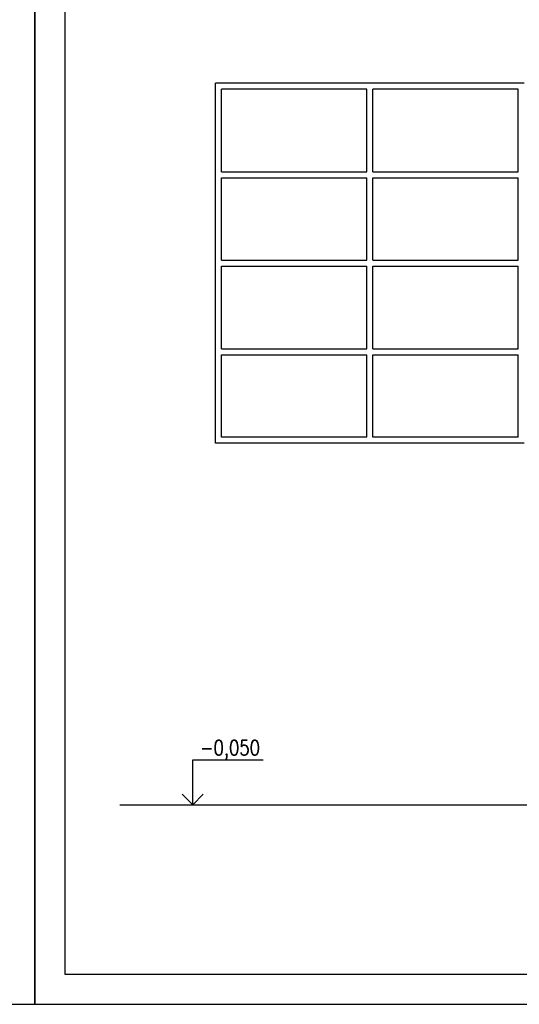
# Model space of a CAD drawing. Header units: millimetres. Extents: x -637441 to -130928, y -380379 to -53767.
# Tile 288 of 390: x -349292 to -345132, y -160594 to -152392. Entities that reach past the tile are written whole.
import ezdxf
from ezdxf.enums import TextEntityAlignment as Align

# ---------------------------------------------------------------- set-up
doc = ezdxf.new("R2010")
doc.units = ezdxf.units.MM
doc.header["$LTSCALE"] = 10
for name, color, linetype, lineweight in [('CKFORMATY', 7, 'Continuous', 25), ('CKKOTY', 7, 'Continuous', 25), ('CKTEXTY_MALE', 7, 'Continuous', 25)]:
    doc.layers.add(name, color=color, linetype=linetype, lineweight=lineweight)
doc.styles.get("Standard").update_dxf_attribs({"font": 'simplex.shx', "width": 0.8})

# ---------------------------------------------------------------- blocks, each defined once
blk = doc.blocks.new('kacenah1')
at = {"color": 0, "linetype": 'ByBlock', "lineweight": -2}
for points in [[(0, 0), (0, 30), (46.9, 30)], [(-7.07, 7.07), (0, 0), (7.07, 7.07)]]:
    blk.add_lwpolyline(points, dxfattribs=at)
at = {"color": 0, "linetype": 'ByBlock', "lineweight": -2, "width": 0.8}
blk.add_attdef('HEIGHT', text='', height=10, dxfattribs=at).set_placement((5, 30), align=Align.BOTTOM_LEFT)
blk.add_attdef('OZN', text='', height=10, dxfattribs=at).set_placement((5, 26.66), align=Align.TOP_LEFT)
blk = doc.blocks.new('FORM_a3')
for p, q in [((0, 29.7), (0, 0)), ((42, 0), (42, 29.7)), ((0.5, 29.2), (0.5, 0.5)), ((0.5, 0.5), (41.5, 0.5)), ((0, 0), (42, 0))]:
    blk.add_line(p, q)

msp = doc.modelspace()

# ---------------------------------------------------------------- linework, layer by layer
at = {"layer": 'CKKOTY'}
for p, q in [((-347662.102, -155920.576), (-347662.102, -152920.576)), ((-345092.102, -152920.576), (-347662.102, -152920.576)), ((-346402.102, -152970.576), (-347612.102, -152970.576)), ((-347612.102, -153658.076), (-347612.102, -152970.576)), ((-346402.102, -153658.076), (-346402.102, -152970.576)), ((-345142.102, -152970.576), (-346352.102, -152970.576)), ((-346352.102, -153658.076), (-346352.102, -152970.576)), ((-345142.102, -153658.076), (-345142.102, -152970.576)), ((-347612.102, -153658.076), (-346402.102, -153658.076)), ((-346352.102, -153658.076), (-345142.102, -153658.076)), ((-347612.102, -154395.576), (-347612.102, -153708.076)), ((-347612.102, -153708.076), (-346402.102, -153708.076)), ((-347612.102, -153708.076), (-346402.102, -153708.076)), ((-346402.102, -154395.576), (-346402.102, -153708.076)), ((-346352.102, -154395.576), (-346352.102, -153708.076)), ((-346352.102, -153708.076), (-345142.102, -153708.076)), ((-345142.102, -154395.576), (-345142.102, -153708.076)), ((-347612.102, -154395.576), (-346402.102, -154395.576)), ((-346352.102, -154395.576), (-345142.102, -154395.576)), ((-347612.102, -155133.076), (-347612.102, -154445.576)), ((-347612.102, -154445.576), (-346402.102, -154445.576)), ((-346402.102, -155133.076), (-346402.102, -154445.576)), ((-346352.102, -155133.076), (-346352.102, -154445.576)), ((-346352.102, -154445.576), (-345142.102, -154445.576)), ((-345142.102, -155133.076), (-345142.102, -154445.576)), ((-347612.102, -155133.076), (-346402.102, -155133.076)), ((-347612.102, -155133.076), (-346402.102, -155133.076)), ((-347612.102, -155870.576), (-347612.102, -155183.076)), ((-347612.102, -155183.076), (-346402.102, -155183.076)), ((-346402.102, -155870.576), (-346402.102, -155183.076)), ((-346352.102, -155133.076), (-345142.102, -155133.076)), ((-346352.102, -155870.576), (-346352.102, -155183.076)), ((-346352.102, -155183.076), (-345142.102, -155183.076)), ((-345142.102, -155870.576), (-345142.102, -155183.076)), ((-345092.102, -155920.576), (-347662.102, -155920.576)), ((-345092.102, -155920.576), (-347662.102, -155920.576)), ((-346402.102, -155870.576), (-347612.102, -155870.576)), ((-345142.102, -155870.576), (-346352.102, -155870.576))]:
    msp.add_line(p, q, dxfattribs=at)
at = {"layer": 'CKTEXTY_MALE', "color": 6}
msp.add_line((-348458.214, -158931.715), (-344972.102, -158931.715), dxfattribs=at)

# ---------------------------------------------------------------- block references
at = {"layer": 'CKFORMATY', "xscale": 500, "yscale": 500, "zscale": 500}
for p in [(-370166.389, -160593.794), (-349166.389, -160593.794)]:
    msp.add_blockref('FORM_a3', p, dxfattribs=at)
at = {"layer": 'CKKOTY', "color": 7, "xscale": 12.5, "yscale": 12.5, "zscale": 12.5}
msp.add_blockref('kacenah1', (-347851.624, -158931.715), dxfattribs=at).add_auto_attribs({'HEIGHT': '-0,050'})

doc.saveas('drawing.dxf')
